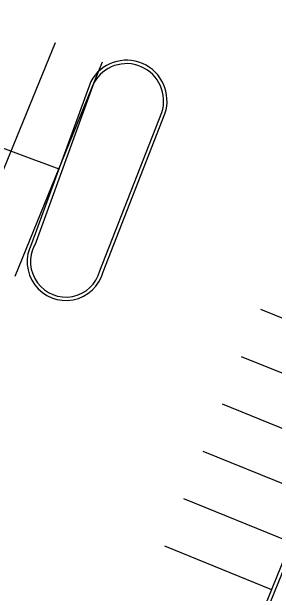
# Model space of a CAD drawing. Extents: x 468143 to 491361, y 1438528 to 1468730.
# Drawn here: x 488180.9 to 488219.5, y 1467238.3 to 1467323.7 of the extents above; entities that cross this region are included whole.
import ezdxf

# ---------------------------------------------------------------- set-up
doc = ezdxf.new("R2010")
doc.units = 0
doc.layers.add('Xreference_dp', color=7, linetype='Continuous')

msp = doc.modelspace()

# ---------------------------------------------------------------- linework, layer by layer
at = {"layer": 'Xreference_dp'}
for p, q in [((488174.451, 1467287.704), (488187.326, 1467319.171)), ((488181.393, 1467284.864), (488194.267, 1467316.331)), ((488233.259, 1467273.577), (488217.513, 1467279.982)), ((488230.434, 1467266.63), (488214.687, 1467273.035)), ((488227.608, 1467259.683), (488211.861, 1467266.088)), ((488224.782, 1467252.736), (488209.036, 1467259.141)), ((488221.957, 1467245.789), (488206.21, 1467252.194)), ((488219.131, 1467238.842), (488203.384, 1467245.247))]:
    msp.add_line(p, q, dxfattribs=at)
for points in [[(488265.303, 1467398.077), (488281.297, 1467391.677), (488199.306, 1467190.231)], [(488265.942, 1467398.36), (488281.95, 1467391.955), (488199.581, 1467189.581)], [(488192.518, 1467313.429), (488183.824, 1467289.631)], [(488192.974, 1467313.222), (488184.282, 1467289.428), (488184.266, 1467289.398)], [(488193.861, 1467285.64), (488193.868, 1467285.667), (488202.954, 1467308.866)], [(488194.344, 1467285.511), (488203.425, 1467308.696)]]:
    msp.add_lwpolyline(points, dxfattribs=at)
for centre, radius, start, end in [((489087.459, 1469710.775), 2572.603, 246.52473, 249.53128), ((488197.764, 1467310.584), 5.968, 341.55549, 151.52676), ((488197.764, 1467310.584), 5.468, 341.68719, 151.15015), ((488188.852, 1467286.978), 5.685, 152.18002, 345.04274), ((488188.852, 1467286.978), 5.185, 152.18002, 345.04274)]:
    msp.add_arc(centre, radius, start, end, dxfattribs=at)

doc.saveas('drawing.dxf')
